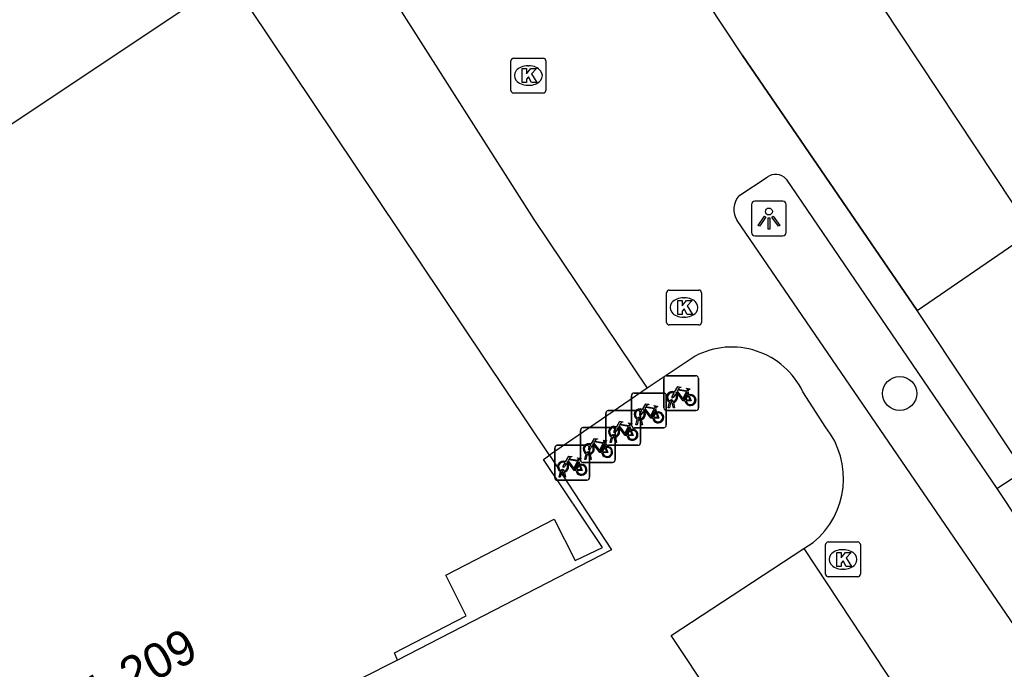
# Model space of a CAD drawing. Extents: x 161772 to 163123, y 383092 to 383917.
# Drawn here: x 162909.69 to 162937.97, y 383713.37 to 383732.02 of the extents above; entities that cross this region are included whole.
import ezdxf

# ---------------------------------------------------------------- set-up
doc = ezdxf.new("R2010")
doc.units = 0
for name, color, linetype in [('IMGEO_Boom', 7, 'Continuous'), ('IMGEO_Fietsenrek', 7, 'Continuous'), ('IMGEO_Kolk', 7, 'Continuous'), ('IMGEO_Lichtpunt', 7, 'Continuous'), ('IMGEO_Muur', 7, 'Continuous'), ('IMGEO_Pand', 7, 'Continuous'), ('IMGEO_Pand_nummerreeks', 7, 'Continuous'), ('IMGEO_Parkeervlak_open', 7, 'Continuous'), ('IMGEO_Voetpad_open', 7, 'Continuous'), ('IMGEO_Woonerf_open', 7, 'Continuous')]:
    doc.layers.add(name, color=color, linetype=linetype)

msp = doc.modelspace()

# ---------------------------------------------------------------- linework, layer by layer
at = {"layer": 'IMGEO_Boom'}
msp.add_circle((162934.961, 383721.293), 0.489, dxfattribs=at)
at = {"layer": 'IMGEO_Fietsenrek'}
for p, q in [((162928.261, 383721.801), (162929.102, 383721.801)), ((162929.102, 383721.801), (162928.261, 383721.801)), ((162929.186, 383721.726), (162929.186, 383720.885)), ((162929.186, 383720.885), (162929.186, 383721.726)), ((162928.186, 383720.876), (162928.186, 383721.717)), ((162928.186, 383721.717), (162928.186, 383720.876)), ((162927.259, 383720.38), (162927.259, 383721.221)), ((162927.259, 383721.221), (162927.259, 383720.38)), ((162927.334, 383721.305), (162928.175, 383721.305)), ((162928.175, 383721.305), (162927.334, 383721.305)), ((162928.259, 383721.23), (162928.259, 383720.389)), ((162928.259, 383720.389), (162928.259, 383721.23)), ((162928.873, 383721.35), (162928.909, 383721.255)), ((162928.313, 383720.885), (162928.352, 383721.045)), ((162928.347, 383720.885), (162928.313, 383720.885)), ((162928.382, 383721.033), (162928.347, 383720.885)), ((162928.424, 383721.057), (162928.423, 383721.061)), ((162928.465, 383720.885), (162928.431, 383721.027)), ((162928.455, 383721.068), (162928.456, 383721.061)), ((162928.463, 383721.031), (162928.498, 383720.885)), ((162928.498, 383720.885), (162928.465, 383720.885)), ((162926.519, 383719.879), (162926.519, 383720.72)), ((162926.519, 383720.72), (162926.519, 383719.879)), ((162926.594, 383720.804), (162927.435, 383720.804)), ((162927.435, 383720.804), (162926.594, 383720.804)), ((162927.519, 383720.729), (162927.519, 383719.888)), ((162927.519, 383719.888), (162927.519, 383720.729)), ((162927.946, 383720.854), (162927.982, 383720.759)), ((162929.111, 383720.801), (162928.27, 383720.801)), ((162928.27, 383720.801), (162929.111, 383720.801)), ((162925.866, 383720.314), (162926.707, 383720.314)), ((162926.707, 383720.314), (162925.866, 383720.314)), ((162927.206, 383720.353), (162927.242, 383720.258)), ((162928.184, 383720.305), (162927.343, 383720.305)), ((162927.343, 383720.305), (162928.184, 383720.305)), ((162927.386, 383720.389), (162927.425, 383720.549)), ((162927.42, 383720.389), (162927.386, 383720.389)), ((162927.455, 383720.537), (162927.42, 383720.389)), ((162927.497, 383720.561), (162927.496, 383720.565)), ((162927.538, 383720.389), (162927.504, 383720.531)), ((162927.528, 383720.572), (162927.529, 383720.565)), ((162927.536, 383720.535), (162927.571, 383720.389)), ((162927.571, 383720.389), (162927.538, 383720.389)), ((162925.791, 383719.389), (162925.791, 383720.23)), ((162925.791, 383720.23), (162925.791, 383719.389)), ((162926.646, 383719.888), (162926.685, 383720.048)), ((162926.715, 383720.036), (162926.68, 383719.888)), ((162926.757, 383720.06), (162926.756, 383720.064)), ((162926.798, 383719.888), (162926.764, 383720.03)), ((162926.788, 383720.071), (162926.789, 383720.064)), ((162926.791, 383720.239), (162926.791, 383719.398)), ((162926.791, 383719.398), (162926.791, 383720.239)), ((162926.796, 383720.034), (162926.831, 383719.888)), ((162925.129, 383719.804), (162925.97, 383719.804)), ((162925.97, 383719.804), (162925.129, 383719.804)), ((162926.478, 383719.863), (162926.514, 383719.768)), ((162927.444, 383719.804), (162926.603, 383719.804)), ((162926.603, 383719.804), (162927.444, 383719.804)), ((162926.68, 383719.888), (162926.646, 383719.888)), ((162926.831, 383719.888), (162926.798, 383719.888)), ((162925.054, 383718.879), (162925.054, 383719.72)), ((162925.054, 383719.72), (162925.054, 383718.879)), ((162925.918, 383719.398), (162925.957, 383719.558)), ((162925.987, 383719.546), (162925.952, 383719.398)), ((162926.029, 383719.57), (162926.028, 383719.574)), ((162926.07, 383719.398), (162926.036, 383719.54)), ((162926.054, 383719.729), (162926.054, 383718.888)), ((162926.054, 383718.888), (162926.054, 383719.729)), ((162926.06, 383719.581), (162926.061, 383719.574)), ((162926.068, 383719.544), (162926.103, 383719.398)), ((162925.741, 383719.353), (162925.777, 383719.258)), ((162926.716, 383719.314), (162925.875, 383719.314)), ((162925.875, 383719.314), (162926.716, 383719.314)), ((162925.952, 383719.398), (162925.918, 383719.398)), ((162926.103, 383719.398), (162926.07, 383719.398)), ((162925.181, 383718.888), (162925.22, 383719.048)), ((162925.25, 383719.036), (162925.215, 383718.888)), ((162925.292, 383719.06), (162925.291, 383719.064)), ((162925.333, 383718.888), (162925.299, 383719.03)), ((162925.323, 383719.071), (162925.324, 383719.064)), ((162925.331, 383719.034), (162925.366, 383718.888)), ((162925.979, 383718.804), (162925.138, 383718.804)), ((162925.138, 383718.804), (162925.979, 383718.804)), ((162925.215, 383718.888), (162925.181, 383718.888)), ((162925.366, 383718.888), (162925.333, 383718.888))]:
    msp.add_line(p, q, dxfattribs=at)
for points in [[(162928.499, 383721.327), (162928.594, 383721.491), (162928.68, 383721.477), (162928.682, 383721.468), (162928.626, 383721.457), (162928.599, 383721.412), (162928.855, 383721.371)], [(162928.855, 383721.371), (162928.88, 383721.42), (162928.874, 383721.424), (162928.851, 383721.428), (162928.839, 383721.435), (162928.838, 383721.438), (162928.84, 383721.443), (162928.935, 383721.428), (162928.937, 383721.418), (162928.927, 383721.405), (162928.915, 383721.399), (162928.901, 383721.405), (162928.873, 383721.35)], [(162928.52, 383721.275), (162928.468, 383721.185), (162928.428, 383721.16), (162928.429, 383721.207), (162928.484, 383721.301)], [(162928.795, 383721.083), (162928.745, 383721.083), (162928.554, 383721.334), (162928.535, 383721.302)], [(162928.842, 383721.346), (162928.585, 383721.387), (162928.568, 383721.358), (162928.735, 383721.138), (162928.842, 383721.346)], [(162928.89, 383721.248), (162928.86, 383721.325), (162928.751, 383721.107), (162928.794, 383721.107)], [(162928.824, 383721.107), (162928.944, 383721.106), (162928.9, 383721.22)], [(162928.92, 383721.227), (162928.975, 383721.082), (162928.825, 383721.082)], [(162927.572, 383720.831), (162927.667, 383720.995), (162927.753, 383720.981), (162927.755, 383720.972), (162927.699, 383720.961), (162927.672, 383720.916), (162927.928, 383720.875)], [(162927.915, 383720.85), (162927.658, 383720.891), (162927.641, 383720.862), (162927.808, 383720.642), (162927.915, 383720.85)], [(162927.928, 383720.875), (162927.953, 383720.924), (162927.947, 383720.928), (162927.924, 383720.932), (162927.912, 383720.939), (162927.911, 383720.942), (162927.913, 383720.947), (162928.008, 383720.932), (162928.01, 383720.922), (162928, 383720.909), (162927.988, 383720.903), (162927.974, 383720.909), (162927.946, 383720.854)], [(162927.593, 383720.779), (162927.541, 383720.689), (162927.501, 383720.664), (162927.502, 383720.711), (162927.557, 383720.805)], [(162927.868, 383720.587), (162927.818, 383720.587), (162927.627, 383720.838), (162927.608, 383720.806)], [(162927.963, 383720.752), (162927.933, 383720.829), (162927.824, 383720.611), (162927.867, 383720.611)], [(162927.897, 383720.611), (162928.017, 383720.61), (162927.973, 383720.724)], [(162927.993, 383720.731), (162928.048, 383720.586), (162927.898, 383720.586)], [(162926.832, 383720.33), (162926.927, 383720.494), (162927.013, 383720.48), (162927.015, 383720.471), (162926.959, 383720.46), (162926.932, 383720.415), (162927.188, 383720.374)], [(162927.128, 383720.086), (162927.078, 383720.086), (162926.887, 383720.337), (162926.868, 383720.305)], [(162927.175, 383720.349), (162926.918, 383720.39), (162926.901, 383720.361), (162927.068, 383720.141), (162927.175, 383720.349)], [(162927.223, 383720.251), (162927.193, 383720.328), (162927.084, 383720.11), (162927.127, 383720.11)], [(162927.188, 383720.374), (162927.213, 383720.423), (162927.207, 383720.427), (162927.184, 383720.431), (162927.172, 383720.438), (162927.171, 383720.441), (162927.173, 383720.446), (162927.268, 383720.431), (162927.27, 383720.421), (162927.26, 383720.408), (162927.248, 383720.402), (162927.234, 383720.408), (162927.206, 383720.353)], [(162926.853, 383720.278), (162926.801, 383720.188), (162926.761, 383720.163), (162926.762, 383720.21), (162926.817, 383720.304)], [(162927.157, 383720.11), (162927.277, 383720.109), (162927.233, 383720.223)], [(162927.253, 383720.23), (162927.308, 383720.085), (162927.158, 383720.085)], [(162926.125, 383719.788), (162926.073, 383719.698), (162926.033, 383719.673), (162926.034, 383719.72), (162926.089, 383719.814)], [(162926.104, 383719.84), (162926.199, 383720.004), (162926.285, 383719.99), (162926.287, 383719.981), (162926.231, 383719.97), (162926.204, 383719.925), (162926.46, 383719.884)], [(162926.4, 383719.596), (162926.35, 383719.596), (162926.159, 383719.847), (162926.14, 383719.815)], [(162926.447, 383719.859), (162926.19, 383719.9), (162926.173, 383719.871), (162926.34, 383719.651), (162926.447, 383719.859)], [(162926.495, 383719.761), (162926.465, 383719.838), (162926.356, 383719.62), (162926.399, 383719.62)], [(162926.525, 383719.74), (162926.58, 383719.595), (162926.43, 383719.595)], [(162926.46, 383719.884), (162926.485, 383719.933), (162926.479, 383719.937), (162926.456, 383719.941), (162926.444, 383719.948), (162926.443, 383719.951), (162926.445, 383719.956), (162926.54, 383719.941), (162926.542, 383719.931), (162926.532, 383719.918), (162926.52, 383719.912), (162926.506, 383719.918), (162926.478, 383719.863)], [(162925.367, 383719.33), (162925.462, 383719.494), (162925.548, 383719.48), (162925.55, 383719.471), (162925.494, 383719.46), (162925.467, 383719.415), (162925.723, 383719.374)], [(162926.429, 383719.62), (162926.549, 383719.619), (162926.505, 383719.733)], [(162925.388, 383719.278), (162925.336, 383719.188), (162925.296, 383719.163), (162925.297, 383719.21), (162925.352, 383719.304)], [(162925.663, 383719.086), (162925.613, 383719.086), (162925.422, 383719.337), (162925.403, 383719.305)], [(162925.71, 383719.349), (162925.453, 383719.39), (162925.436, 383719.361), (162925.603, 383719.141), (162925.71, 383719.349)], [(162925.758, 383719.251), (162925.728, 383719.328), (162925.619, 383719.11), (162925.662, 383719.11)], [(162925.692, 383719.11), (162925.812, 383719.109), (162925.768, 383719.223)], [(162925.788, 383719.23), (162925.843, 383719.085), (162925.693, 383719.085)], [(162925.723, 383719.374), (162925.748, 383719.423), (162925.742, 383719.427), (162925.719, 383719.431), (162925.707, 383719.438), (162925.706, 383719.441), (162925.708, 383719.446), (162925.803, 383719.431), (162925.805, 383719.421), (162925.795, 383719.408), (162925.783, 383719.402), (162925.769, 383719.408), (162925.741, 383719.353)]]:
    msp.add_lwpolyline(points, dxfattribs=at)
for centre, radius, start, end in [((162928.264, 383721.723), 0.0779, 92.4484, 184.2845), ((162928.264, 383721.723), 0.0779, 92.4484, 184.2845), ((162929.108, 383721.723), 0.0779, 2.4484, 94.2845), ((162929.108, 383721.723), 0.0779, 2.4484, 94.2845), ((162927.337, 383721.227), 0.0779, 92.4484, 184.2845), ((162927.337, 383721.227), 0.0779, 92.4484, 184.2845), ((162928.181, 383721.227), 0.0779, 2.4484, 94.2845), ((162928.181, 383721.227), 0.0779, 2.4484, 94.2845), ((162928.426, 383721.186), 0.159, 62.6766, 242.1369), ((162928.426, 383721.186), 0.129, 63.3192, 238.903), ((162928.426, 383721.186), 0.129, 283.6043, 43.4302), ((162928.426, 383721.186), 0.159, 283.5766, 46.6042), ((162928.953, 383721.102), 0.159, 113.3408, 178.3217), ((162928.953, 383721.102), 0.159, 187.0065, 105.7708), ((162928.953, 383721.102), 0.129, 113.923, 177.9556), ((162928.953, 383721.102), 0.129, 188.6715, 104.5883), ((162928.264, 383720.879), 0.0779, 182.4484, 274.2845), ((162928.264, 383720.879), 0.0779, 182.4484, 274.2845), ((162928.406, 383721.057), 0.0499, 12.8025, 158.6934), ((162928.426, 383721.186), 0.159, 253.9967, 271.7867), ((162928.406, 383721.057), 0.0174, 12.8025, 163.4502), ((162928.426, 383721.186), 0.129, 253.415, 269.0204), ((162929.108, 383720.879), 0.0779, 272.4484, 4.2845), ((162929.108, 383720.879), 0.0779, 272.4484, 4.2845), ((162926.597, 383720.726), 0.0779, 92.4484, 184.2845), ((162926.597, 383720.726), 0.0779, 92.4484, 184.2845), ((162927.499, 383720.69), 0.159, 62.6766, 242.1369), ((162927.499, 383720.69), 0.129, 63.3192, 238.903), ((162927.479, 383720.561), 0.0499, 12.8025, 158.6934), ((162927.441, 383720.726), 0.0779, 2.4484, 94.2845), ((162927.441, 383720.726), 0.0779, 2.4484, 94.2845), ((162927.499, 383720.69), 0.129, 283.6043, 43.4302), ((162927.499, 383720.69), 0.159, 283.5766, 46.6042), ((162928.026, 383720.606), 0.159, 113.3408, 178.3217), ((162928.026, 383720.606), 0.159, 187.0065, 105.7708), ((162928.026, 383720.606), 0.129, 113.923, 177.9556), ((162928.026, 383720.606), 0.129, 188.6715, 104.5883), ((162925.869, 383720.236), 0.0779, 92.4484, 184.2845), ((162925.869, 383720.236), 0.0779, 92.4484, 184.2845), ((162926.759, 383720.189), 0.159, 62.6766, 242.1369), ((162926.759, 383720.189), 0.129, 63.3192, 238.903), ((162926.713, 383720.236), 0.0779, 2.4484, 94.2845), ((162926.713, 383720.236), 0.0779, 2.4484, 94.2845), ((162927.337, 383720.383), 0.0779, 182.4484, 274.2845), ((162927.337, 383720.383), 0.0779, 182.4484, 274.2845), ((162927.499, 383720.69), 0.159, 253.9967, 271.7867), ((162927.479, 383720.561), 0.0174, 12.8025, 163.4502), ((162927.499, 383720.69), 0.129, 253.415, 269.0204), ((162928.181, 383720.383), 0.0779, 272.4484, 4.2845), ((162928.181, 383720.383), 0.0779, 272.4484, 4.2845), ((162926.739, 383720.06), 0.0499, 12.8025, 158.6934), ((162926.759, 383720.189), 0.159, 253.9967, 271.7867), ((162926.739, 383720.06), 0.0174, 12.8025, 163.4502), ((162926.759, 383720.189), 0.129, 253.415, 269.0204), ((162926.759, 383720.189), 0.129, 283.6043, 43.4302), ((162926.759, 383720.189), 0.159, 283.5766, 46.6042), ((162927.286, 383720.105), 0.159, 113.3408, 178.3217), ((162927.286, 383720.105), 0.159, 187.0065, 105.7708), ((162927.286, 383720.105), 0.129, 113.923, 177.9556), ((162927.286, 383720.105), 0.129, 188.6715, 104.5883), ((162925.132, 383719.726), 0.0779, 92.4484, 184.2845), ((162925.132, 383719.726), 0.0779, 92.4484, 184.2845), ((162926.031, 383719.699), 0.159, 62.6766, 242.1369), ((162926.031, 383719.699), 0.129, 63.3192, 238.903), ((162925.976, 383719.726), 0.0779, 2.4484, 94.2845), ((162925.976, 383719.726), 0.0779, 2.4484, 94.2845), ((162926.031, 383719.699), 0.129, 283.6043, 43.4302), ((162926.031, 383719.699), 0.159, 283.5766, 46.6042), ((162926.558, 383719.615), 0.159, 113.3408, 178.3217), ((162926.558, 383719.615), 0.159, 187.0065, 105.7708), ((162926.558, 383719.615), 0.129, 188.6715, 104.5883), ((162926.597, 383719.882), 0.0779, 182.4484, 274.2845), ((162926.597, 383719.882), 0.0779, 182.4484, 274.2845), ((162927.441, 383719.882), 0.0779, 272.4484, 4.2845), ((162927.441, 383719.882), 0.0779, 272.4484, 4.2845), ((162926.011, 383719.57), 0.0499, 12.8025, 158.6934), ((162926.031, 383719.699), 0.159, 253.9967, 271.7867), ((162926.011, 383719.57), 0.0174, 12.8025, 163.4502), ((162926.031, 383719.699), 0.129, 253.415, 269.0204), ((162926.558, 383719.615), 0.129, 113.923, 177.9556), ((162925.294, 383719.189), 0.159, 62.6766, 242.1369), ((162925.294, 383719.189), 0.129, 63.3192, 238.903), ((162925.294, 383719.189), 0.129, 283.6043, 43.4302), ((162925.294, 383719.189), 0.159, 283.5766, 46.6042), ((162925.821, 383719.105), 0.159, 113.3408, 178.3217), ((162925.821, 383719.105), 0.159, 187.0065, 105.7708), ((162925.821, 383719.105), 0.129, 113.923, 177.9556), ((162925.821, 383719.105), 0.129, 188.6715, 104.5883), ((162925.869, 383719.392), 0.0779, 182.4484, 274.2845), ((162925.869, 383719.392), 0.0779, 182.4484, 274.2845), ((162926.713, 383719.392), 0.0779, 272.4484, 4.2845), ((162926.713, 383719.392), 0.0779, 272.4484, 4.2845), ((162925.274, 383719.06), 0.0499, 12.8025, 158.6934), ((162925.294, 383719.189), 0.159, 253.9967, 271.7867), ((162925.274, 383719.06), 0.0174, 12.8025, 163.4502), ((162925.294, 383719.189), 0.129, 253.415, 269.0204), ((162925.132, 383718.882), 0.0779, 182.4484, 274.2845), ((162925.132, 383718.882), 0.0779, 182.4484, 274.2845), ((162925.976, 383718.882), 0.0779, 272.4484, 4.2845), ((162925.976, 383718.882), 0.0779, 272.4484, 4.2845)]:
    msp.add_arc(centre, radius, start, end, dxfattribs=at)
at = {"layer": 'IMGEO_Kolk'}
for p, q in [((162923.797, 383729.992), (162923.797, 383730.844)), ((162923.872, 383730.918), (162924.724, 383730.918)), ((162924.798, 383730.844), (162924.798, 383729.992)), ((162924.285, 383730.698), (162924.31, 383730.698)), ((162924.308, 383730.138), (162924.283, 383730.138)), ((162924.724, 383729.918), (162923.872, 383729.918)), ((162928.267, 383723.334), (162928.267, 383724.186)), ((162928.342, 383724.26), (162929.194, 383724.26)), ((162928.755, 383724.04), (162928.78, 383724.04)), ((162929.268, 383724.186), (162929.268, 383723.334)), ((162928.778, 383723.48), (162928.753, 383723.48)), ((162929.194, 383723.26), (162928.342, 383723.26)), ((162932.833, 383716.103), (162932.833, 383716.955)), ((162932.908, 383717.029), (162933.76, 383717.029)), ((162933.834, 383716.955), (162933.834, 383716.103)), ((162933.321, 383716.809), (162933.346, 383716.809)), ((162933.344, 383716.249), (162933.319, 383716.249)), ((162933.76, 383716.029), (162932.908, 383716.029))]:
    msp.add_line(p, q, dxfattribs=at)
for points in [[(162923.797, 383729.992), (162923.797, 383730.844)], [(162923.872, 383730.918), (162924.724, 383730.918)], [(162924.798, 383730.844), (162924.798, 383729.992)], [(162924.118, 383730.618), (162924.241, 383730.618), (162924.241, 383730.467), (162924.371, 383730.618), (162924.535, 383730.618), (162924.389, 383730.467), (162924.542, 383730.218), (162924.39, 383730.218), (162924.305, 383730.382), (162924.241, 383730.315), (162924.241, 383730.218), (162924.118, 383730.218), (162924.118, 383730.618)], [(162924.724, 383729.918), (162923.872, 383729.918)], [(162928.267, 383723.334), (162928.267, 383724.186)], [(162928.342, 383724.26), (162929.194, 383724.26)], [(162929.268, 383724.186), (162929.268, 383723.334)], [(162928.588, 383723.96), (162928.711, 383723.96), (162928.711, 383723.809), (162928.841, 383723.96), (162929.005, 383723.96), (162928.859, 383723.809), (162929.012, 383723.56), (162928.86, 383723.56), (162928.775, 383723.724), (162928.711, 383723.657), (162928.711, 383723.56), (162928.588, 383723.56), (162928.588, 383723.96)], [(162929.194, 383723.26), (162928.342, 383723.26)], [(162932.833, 383716.103), (162932.833, 383716.955)], [(162932.908, 383717.029), (162933.76, 383717.029)], [(162933.834, 383716.955), (162933.834, 383716.103)], [(162933.154, 383716.729), (162933.277, 383716.729), (162933.277, 383716.578), (162933.407, 383716.729), (162933.571, 383716.729), (162933.425, 383716.578), (162933.578, 383716.329), (162933.426, 383716.329), (162933.341, 383716.493), (162933.277, 383716.426), (162933.277, 383716.329), (162933.154, 383716.329), (162933.154, 383716.729)], [(162933.76, 383716.029), (162932.908, 383716.029)]]:
    msp.add_lwpolyline(points, dxfattribs=at)
for centre, start, end in [((162923.874, 383730.842), 91.552, 178.448), ((162923.874, 383730.842), 91.552, 178.448), ((162924.722, 383730.842), 1.552, 88.448), ((162924.722, 383730.842), 1.552, 88.448), ((162923.874, 383729.994), 181.552, 268.448), ((162923.874, 383729.994), 181.552, 268.448), ((162924.722, 383729.994), 271.552, 358.448), ((162924.722, 383729.994), 271.552, 358.448), ((162928.344, 383724.184), 91.552, 178.448), ((162928.344, 383724.184), 91.552, 178.448), ((162929.192, 383724.184), 1.552, 88.448), ((162929.192, 383724.184), 1.552, 88.448), ((162928.344, 383723.336), 181.552, 268.448), ((162928.344, 383723.336), 181.552, 268.448), ((162929.192, 383723.336), 271.552, 358.448), ((162929.192, 383723.336), 271.552, 358.448), ((162932.91, 383716.953), 91.552, 178.448), ((162932.91, 383716.953), 91.552, 178.448), ((162933.758, 383716.953), 1.552, 88.448), ((162933.758, 383716.953), 1.552, 88.448), ((162932.91, 383716.105), 181.552, 268.448), ((162932.91, 383716.105), 181.552, 268.448), ((162933.758, 383716.105), 271.552, 358.448), ((162933.758, 383716.105), 271.552, 358.448)]:
    msp.add_arc(centre, 0.0765, start, end, dxfattribs=at)
for centre, major_axis, ratio, start_param, end_param in [((162924.284, 383730.418), (-0.387, 0.002), 0.722429, 4.712389, 7.853982), ((162924.309, 383730.418), (-0.39, 0.002), 0.717154, 1.570796, 4.712389), ((162928.754, 383723.76), (-0.387, 0.002), 0.722429, 4.712389, 7.853982), ((162928.779, 383723.76), (-0.39, 0.002), 0.717154, 1.570796, 4.712389), ((162933.32, 383716.529), (-0.387, 0.002), 0.722429, 4.712389, 7.853982), ((162933.345, 383716.529), (-0.39, 0.002), 0.717154, 1.570796, 4.712389)]:
    msp.add_ellipse(centre, major_axis=major_axis, ratio=ratio, start_param=start_param, end_param=end_param, dxfattribs=at)
at = {"layer": 'IMGEO_Lichtpunt'}
for p, q in [((162931.608, 383726.813), (162930.8, 383726.813)), ((162931.608, 383726.813), (162930.8, 383726.813)), ((162930.706, 383726.718), (162930.706, 383725.911)), ((162930.706, 383726.718), (162930.706, 383725.911)), ((162931.702, 383725.911), (162931.702, 383726.718)), ((162931.702, 383725.911), (162931.702, 383726.718)), ((162930.8, 383725.817), (162931.608, 383725.817)), ((162930.8, 383725.817), (162931.608, 383725.817))]:
    msp.add_line(p, q, dxfattribs=at)
for points in [[(162931.08, 383726.382), (162931.119, 383726.354), (162930.931, 383726.092), (162930.893, 383726.119), (162931.08, 383726.382)], [(162931.182, 383726.334), (162931.229, 383726.334), (162931.229, 383726.012), (162931.182, 383726.012), (162931.182, 383726.334)], [(162931.292, 383726.354), (162931.33, 383726.381), (162931.517, 383726.119), (162931.478, 383726.091), (162931.292, 383726.354)]]:
    msp.add_lwpolyline(points, dxfattribs=at)
msp.add_circle((162931.205, 383726.516), 0.0994, dxfattribs=at)
for centre, start, end in [((162930.8, 383726.718), 90, 180), ((162930.8, 383726.718), 90, 180), ((162931.608, 383726.718), 0, 90), ((162931.608, 383726.718), 0, 90), ((162930.8, 383725.911), 180, 270), ((162930.8, 383725.911), 180, 270), ((162931.608, 383725.911), 270, 0), ((162931.608, 383725.911), 270, 360)]:
    msp.add_arc(centre, 0.0946, start, end, dxfattribs=at)
at = {"layer": 'IMGEO_Muur'}
msp.add_lwpolyline([(162930.451, 383730.999), (162935.46, 383723.674)], dxfattribs=at)
at = {"layer": 'IMGEO_Pand'}
for points in [[(162935.46, 383723.674), (162938.76, 383725.932), (162933.92, 383733.233), (162938.316, 383736.147), (162941.773, 383730.953), (162943.158, 383728.872)], [(162898.003, 383715.652), (162896.968, 383717.684), (162907.132, 383724.468), (162905.738, 383726.559), (162911.566, 383730.444), (162915.726, 383733.217)], [(162924.905, 383719.523), (162916.289, 383732.376)], [(162938.53, 383719.071), (162935.46, 383723.674)], [(162920.541, 383713.641), (162920.457, 383713.851), (162922.512, 383714.906), (162921.924, 383716.072), (162925.034, 383717.684), (162925.644, 383716.498), (162926.425, 383716.872), (162924.729, 383719.395), (162924.905, 383719.523)], [(162920.541, 383713.641), (162919.496, 383713.108)]]:
    msp.add_lwpolyline(points, dxfattribs=at)
at = {"layer": 'IMGEO_Parkeervlak_open'}
msp.add_lwpolyline([(162932.209, 383716.842), (162936.878, 383709.775), (162937.23, 383708.871)], dxfattribs=at)
at = {"layer": 'IMGEO_Voetpad_open'}
for points in [[(162929.086, 383722.366), (162927.712, 383721.441)], [(162927.712, 383721.441), (162924.905, 383719.523)], [(162932.839, 383720.319), (162932.181, 383721.343)], [(162924.905, 383719.523), (162926.688, 383716.807), (162920.541, 383713.641)], [(162937.751, 383718.561), (162938.53, 383719.071)], [(162937.751, 383718.561), (162940.276, 383714.755)], [(162932.209, 383716.842), (162932.478, 383717.018)], [(162933.105, 383707.267), (162928.402, 383714.349), (162932.209, 383716.842)]]:
    msp.add_lwpolyline(points, dxfattribs=at)
for centre, radius, start, end in [((162930.139, 383720.358), 2.267, 25.7423, 117.6768), ((162930.98, 383718.852), 2.368, 309.2457, 38.2721)]:
    msp.add_arc(centre, radius, start, end, dxfattribs=at)
at = {"layer": 'IMGEO_Woonerf_open'}
for points in [[(162935.46, 383723.674), (162930.451, 383730.999), (162930.475, 383730.957), (162917.856, 383750), (162905.913, 383768.022)], [(162916.289, 383732.376), (162919.339, 383734.319), (162924.455, 383726.286), (162927.712, 383721.441)], [(162930.346, 383726.97), (162931.152, 383727.504)], [(162931.697, 383727.448), (162937.751, 383718.561)], [(162938.88, 383713.709), (162930.294, 383726.254)]]:
    msp.add_lwpolyline(points, dxfattribs=at)
for centre, radius, start, end in [((162931.393, 383727.171), 0.411, 42.3614, 125.9052), ((162930.794, 383726.578), 0.595, 138.7784, 212.9139)]:
    msp.add_arc(centre, radius, start, end, dxfattribs=at)

# ---------------------------------------------------------------- texts
at = {"layer": 'IMGEO_Pand_nummerreeks'}
msp.add_text('201-209', height=1, rotation=27.4839, dxfattribs=at).set_placement((162910.526, 383711.442))

doc.saveas('drawing.dxf')
